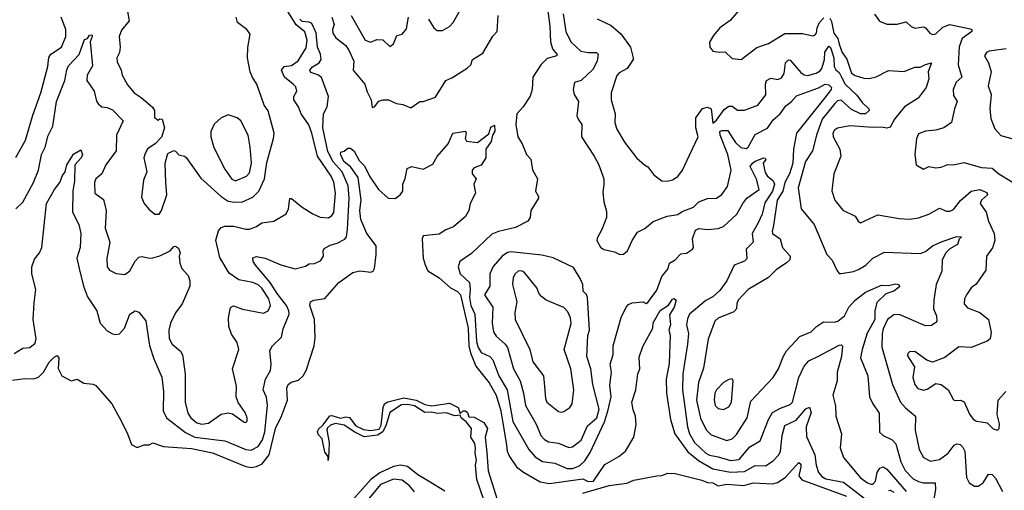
# Model space of a CAD drawing. Extents: x 1603745 to 1745082, y 385868 to 533966.
# Tile 333 of 646: x 1717797 to 1723405, y 421463 to 424141. Entities that reach past the tile are written whole.
import ezdxf

# ---------------------------------------------------------------- set-up
doc = ezdxf.new("R2010")
doc.units = 0

msp = doc.modelspace()

# ---------------------------------------------------------------- linework, layer by layer
at = {"layer": '0CON20XD'}
for points in [[(1718392.9, 424285), (1718419.4, 424135), (1718377.5, 424082.5), (1718363.4, 424045), (1718370, 423985), (1718364.5, 423955), (1718350.5, 423925), (1718352.1, 423902.1), (1718374.4, 423854.4), (1718380.6, 423825), (1718411.1, 423771.1), (1718448.8, 423725), (1718489.3, 423699.3), (1718554, 423644), (1718564, 423624), (1718564, 423585), (1718585, 423570), (1718595, 423576.7), (1718607.5, 423575), (1718622.5, 423525), (1718605, 423472.5), (1718568.8, 423435), (1718525, 423406), (1718508.6, 423375), (1718504.4, 423354.4), (1718520, 423275), (1718502.4, 423227.6), (1718490.6, 423130.6), (1718505.6, 423095), (1718532.4, 423062.4), (1718566.2, 423035), (1718590.8, 423035), (1718605, 423056), (1718634.6, 423145), (1718629.5, 423215), (1718625.6, 423325), (1718640.8, 423379.2), (1718675, 423396.2), (1718685, 423393.3), (1718703, 423373), (1718735, 423365.6), (1718745, 423357.1), (1718829.1, 423239.1), (1718943.5, 423135), (1718985, 423108.6), (1719017.4, 423102.6), (1719065, 423105.4), (1719125, 423130.4), (1719158.7, 423165), (1719191.9, 423235), (1719205, 423328.8), (1719243.2, 423465), (1719246, 423495), (1719212.9, 423622.9), (1719188.5, 423655), (1719148.2, 423775), (1719123, 423813), (1719110.4, 423845), (1719094.6, 423925), (1719096.1, 423983.9), (1719108.8, 424058.8), (1719090, 424085), (1719037.3, 424125), (1719028.8, 424155)], [(1717774.6, 423065.4), (1717815, 423102.5), (1717876, 423214), (1717904.8, 423285.2), (1717920.6, 423375), (1717941.7, 423415), (1717958.5, 423481.5), (1717984.7, 423535), (1718006.9, 423675), (1718054.1, 423795), (1718064.8, 423855.2), (1718075, 423878.5), (1718136.1, 423943.9), (1718165, 424028), (1718182.5, 424035), (1718195, 424052.5), (1718207.5, 424055), (1718210, 424045), (1718197.5, 424015), (1718211.9, 423878.1), (1718180.3, 423825), (1718179.7, 423795), (1718220.3, 423735), (1718235, 423677.5), (1718245, 423660), (1718265, 423645.4), (1718295, 423641.3), (1718325, 423627.7), (1718385.6, 423565), (1718348.5, 423485), (1718345.9, 423395), (1718288.2, 423315), (1718265.3, 423264.7), (1718231.4, 423235), (1718222.2, 423215), (1718225.6, 423155), (1718275, 423118), (1718289.4, 423055), (1718284.4, 422955), (1718310, 422875), (1718293, 422783), (1718294.4, 422735), (1718308, 422715), (1718346.6, 422696.6), (1718395, 422691.1), (1718425, 422712.5), (1718455, 422766.2), (1718475, 422789.2), (1718495, 422793.1), (1718535, 422783.5), (1718555, 422785.6), (1718595, 422796.7), (1718653.3, 422825), (1718675, 422850), (1718685, 422853.3), (1718700.5, 422840.5), (1718710, 422815), (1718704.2, 422795), (1718708.6, 422755), (1718720.8, 422725), (1718756.2, 422686.2), (1718766.2, 422655), (1718765.6, 422625.6), (1718721.8, 422525), (1718685, 422472.5), (1718655.3, 422415), (1718645.3, 422375), (1718647.3, 422327.3), (1718664.6, 422295), (1718713.3, 422255), (1718723.4, 422233.4), (1718739.7, 422125), (1718739.7, 421965), (1718755, 421901.9), (1718771.1, 421875), (1718805, 421846.5), (1718835, 421838.4), (1718872.9, 421845), (1718945, 421895.6), (1718985, 421904), (1719008.1, 421898.1), (1719075, 421850), (1719085, 421849.2), (1719092.9, 421857.1), (1719092.9, 421875), (1719080.6, 421905), (1719041.7, 421961.7), (1719029.1, 421995), (1719032.3, 422055), (1719008.5, 422155), (1719044.5, 422265), (1719034.5, 422305), (1719002.3, 422352.3), (1718988.8, 422395), (1718985.4, 422445), (1718997.5, 422502.5), (1719015, 422513.1), (1719065, 422494.6), (1719185, 422470.3), (1719211.3, 422485), (1719224.8, 422515.2), (1719215, 422552.9), (1719175, 422613.2), (1719155, 422633.2), (1719125, 422645.3), (1719045, 422660), (1718989.3, 422699.3), (1718937.1, 422787.1), (1718925, 422837.5), (1718913.2, 422886.8), (1718929.9, 422940.1), (1718945, 422959.5), (1718964.7, 422965.3), (1719016, 422966), (1719085, 422948.8), (1719105, 422949.1), (1719145, 422964.5), (1719175, 422984.5), (1719245, 422995.6), (1719315, 423036), (1719328.1, 423065), (1719335, 423123.3), (1719345, 423123.3), (1719405.3, 423075.3), (1719466.7, 423036.7), (1719508.1, 423018.1), (1719555, 423014.6), (1719575, 423026.7), (1719585.7, 423044.3), (1719595.2, 423155), (1719585.8, 423215.8), (1719570.3, 423250.3), (1719492.5, 423365), (1719461.3, 423495), (1719442.7, 423542.7), (1719399.3, 423605), (1719385, 423646), (1719358.2, 423685), (1719358.9, 423705), (1719375.6, 423735), (1719369.2, 423759.2), (1719355, 423774.4), (1719305.7, 423815), (1719287.5, 423855), (1719303.8, 423875), (1719345, 423880.8), (1719382.9, 423907.1), (1719428.4, 423981.6), (1719434.9, 424025), (1719421.7, 424071.7), (1719371.4, 424111.4), (1719317.7, 424197.7)], [(1720125.7, 424145), (1720156.2, 424095), (1720175, 424080), (1720205, 424080), (1720245, 424102), (1720265.8, 424125), (1720305.6, 424195)], [(1720803.7, 424205), (1720816.4, 424105), (1720819.5, 424015), (1720831.9, 423975), (1720856.2, 423945), (1720856.9, 423935), (1720800.2, 423919.8), (1720764.9, 423885.1), (1720719.1, 423815), (1720715.7, 423745), (1720703.7, 423706.3), (1720664.8, 423645.2), (1720629.1, 423605), (1720623.5, 423545), (1720634.3, 423475), (1720659.2, 423435), (1720684, 423375), (1720708.1, 423348.1), (1720717.7, 423287.7), (1720746.7, 423235), (1720733.8, 423165), (1720752, 423135), (1720750.8, 423125), (1720708, 423055), (1720704.2, 423015), (1720690, 422995), (1720621.2, 422958.8), (1720524, 422936), (1720485, 422920.6), (1720369.9, 422810.1), (1720304.3, 422765), (1720294.4, 422735), (1720305.4, 422695.4), (1720358.4, 422645), (1720363, 422605), (1720359.2, 422560.8), (1720366.2, 422515), (1720389.6, 422465), (1720399, 422309), (1720407.4, 422275), (1720425, 422247.5), (1720474.8, 422224.8), (1720491.7, 422205), (1720526.5, 422115), (1720574, 422035), (1720605.3, 421855), (1720697.2, 421695), (1720733.3, 421653.3), (1720775, 421627.5), (1720845, 421617.6), (1720915, 421586.7), (1720945, 421587.5), (1720985, 421601.8), (1721015, 421630.7), (1721045, 421678.2), (1721127.8, 421852.2), (1721147.3, 421912.7), (1721165.1, 421994.9), (1721158.2, 422061.8), (1721167.4, 422135), (1721158.9, 422181.1), (1721176, 422235), (1721176.2, 422285), (1721222.9, 422447.1), (1721250.5, 422505), (1721265, 422520.5), (1721285, 422530), (1721345, 422535.8), (1721365, 422526.2), (1721375, 422532), (1721425, 422602.2), (1721455, 422678.9), (1721488.1, 422721.9), (1721497.8, 422755), (1721530.8, 422775), (1721561.5, 422808.5), (1721595, 422812.3), (1721629.5, 422835), (1721633.6, 422845), (1721629.6, 422895), (1721646.7, 422943.3), (1721665, 422952.5), (1721715, 422947.9), (1721775, 422952.4), (1721806, 422964), (1721882, 423035), (1721914.6, 423095), (1721938.8, 423125), (1722007.7, 423175), (1721993.6, 423233.6), (1721957.5, 423305), (1721969.6, 423325), (1721985, 423335.9), (1722035, 423355.6), (1722043, 423353), (1722045.7, 423345), (1722031.9, 423325), (1722041.8, 423271.8), (1722053.4, 423253.4), (1722087.8, 423225), (1722095.8, 423205), (1722084.5, 423165), (1722040.9, 423099.1), (1722026.1, 423035), (1722003.7, 422985), (1721968.9, 422925), (1721974.5, 422875), (1721933.8, 422835), (1721938.8, 422781.2), (1721925, 422767.8), (1721865.6, 422745), (1721824.7, 422655), (1721785, 422600.4), (1721745, 422564.6), (1721705, 422543.4), (1721612.3, 422465), (1721600.4, 422439.6), (1721594.2, 422405), (1721605.9, 422355.9), (1721600.2, 422295)], [(1721915, 424220), (1721843.8, 424136.2), (1721784.2, 424095), (1721748.3, 424051.7), (1721726.4, 424013.6), (1721726.7, 423985), (1721745, 423962.5), (1721785, 423956.2), (1721815, 423959.2), (1721855, 423921.4), (1721905, 423915.8), (1721995, 423982.9), (1722061.2, 424005), (1722155, 424063.1), (1722255, 424062.7), (1722315, 424050), (1722325, 424052.9), (1722335.9, 424065), (1722339.1, 424095), (1722352.2, 424125), (1722377.4, 424152.6)], [(1717765, 422241.1), (1717815, 422272.5), (1717855, 422275.8), (1717885, 422301.2), (1717891.5, 422325), (1717874.3, 422435), (1717880.1, 422529.9), (1717888, 422605), (1717866.2, 422695), (1717865.2, 422734.8), (1717881, 422779), (1717909.3, 422815), (1717922.2, 422845), (1717949.1, 423095), (1717994.6, 423175), (1718025.8, 423214.2), (1718041.2, 423255), (1718055.6, 423275), (1718065.4, 423315), (1718104, 423376), (1718145, 423400), (1718154.4, 423375), (1718146.2, 423355), (1718110.4, 423315), (1718109.6, 423225), (1718099.4, 423165), (1718097.8, 423045), (1718134.4, 422975), (1718145.4, 422925.4), (1718141.5, 422845), (1718122.7, 422785), (1718135.6, 422724.4), (1718159.7, 422625), (1718183.9, 422563.9), (1718235.5, 422485), (1718254.5, 422415), (1718295, 422370.6), (1718325, 422354.3), (1718345, 422350), (1718365, 422354), (1718394.2, 422385), (1718424, 422465), (1718455, 422483.8), (1718475.9, 422475.9), (1718515, 422426.7), (1718536.9, 422286.9), (1718561.7, 422211.7), (1718606.7, 422106.7), (1718616.7, 422025), (1718614.7, 421915), (1718632.2, 421875), (1718741.5, 421791.5), (1718795, 421766.2), (1718965, 421744.7), (1718993.1, 421733.1), (1719084.8, 421694.8), (1719115, 421691.9), (1719155, 421712.4), (1719180.4, 421750.4), (1719193.9, 421795), (1719208.8, 421945), (1719202.6, 421992.6), (1719183.8, 422035), (1719197.3, 422095), (1719225.5, 422145.5), (1719228.3, 422181.7), (1719221.7, 422258.3), (1719236.2, 422285), (1719288.6, 422335), (1719297.8, 422382.2), (1719331.1, 422465), (1719330.4, 422485), (1719316.8, 422515), (1719263, 422583), (1719224.2, 422645), (1719139.3, 422745), (1719126.5, 422765), (1719124.5, 422785.5), (1719145, 422794.4), (1719195, 422784.5), (1719285, 422747.1), (1719365, 422724.2), (1719425, 422738), (1719445, 422751.2), (1719475, 422754.2), (1719510.3, 422769.7), (1719527.5, 422795), (1719525.8, 422825), (1719531.8, 422838.2), (1719565, 422858.9), (1719605, 422868.9), (1719647.9, 422892.1), (1719657.5, 422905), (1719663.5, 422946.5), (1719673, 423125), (1719667.3, 423195), (1719633.4, 423275), (1719582.7, 423332.7), (1719551.4, 423391.4), (1719523.6, 423525), (1719527.2, 423605), (1719547.1, 423645), (1719556.2, 423705), (1719515, 423811.8), (1719495, 423828.1), (1719455, 423841.6), (1719449.2, 423855), (1719465, 423872.8), (1719503.3, 423895), (1719513.2, 423915), (1719510.2, 423945), (1719493.1, 423985), (1719485.9, 424065.9), (1719459.9, 424119.9), (1719445, 424127.7), (1719405, 424132), (1719391.9, 424145)], [(1717775, 423357.5), (1717830.7, 423455), (1717871.4, 423598.6), (1717916.9, 423725), (1717956.2, 423875), (1717963, 423927), (1717975, 423945.4), (1718034.6, 423985), (1718060.3, 424045), (1718059, 424085), (1718032.6, 424155)], [(1719574.8, 424155), (1719588.2, 424115), (1719578.4, 424085), (1719580, 424065), (1719597.6, 424037.6), (1719653.9, 423993.9), (1719673.9, 423965), (1719699.7, 423905), (1719695.2, 423855), (1719762, 423775), (1719775, 423731.5), (1719798.5, 423685), (1719805, 423642.5), (1719817.5, 423645), (1719843.2, 423676.8), (1719864.5, 423685.5), (1719897.5, 423685), (1719943.6, 423663.6), (1719978.8, 423658.8), (1720025, 423640), (1720075, 423676.2), (1720095, 423676.7), (1720165, 423700), (1720223.8, 423796.2), (1720258.9, 423811.1), (1720345.4, 423864.6), (1720365.8, 423885), (1720376.7, 423915), (1720435, 423951.2), (1720491.8, 424048.2), (1720515.6, 424075), (1720521.3, 424165)], [(1719685.4, 424165.4), (1719765, 424024.3), (1719795, 424014.3), (1719830.7, 424029.3), (1719865, 424026.7), (1719905, 423988.8), (1719925, 424003.3), (1719945, 424052), (1719975, 424060), (1719999.7, 424090.3), (1720010.6, 424155)], [(1720891.8, 424175), (1720907.7, 424075), (1720936.7, 424015), (1720992.6, 423962.6), (1721033.8, 423953.8), (1721082.5, 423955), (1721090.6, 423945), (1721086.3, 423905), (1721062, 423858), (1720995, 423796.2), (1720956.1, 423783.9), (1720948.6, 423745), (1720955.7, 423715), (1720979.4, 423675), (1720970.6, 423595), (1720977.1, 423575), (1720998.6, 423545), (1720997.5, 423475), (1721069.5, 423365), (1721094.4, 423315), (1721124.4, 423235), (1721123.1, 423205)], [(1721086.6, 424146.6), (1721165, 424108), (1721221.1, 424061.1), (1721275.3, 423985.3), (1721290, 423925), (1721290, 423915), (1721256.2, 423863.8), (1721211.3, 423838.7), (1721196.9, 423823.1), (1721165.6, 423725.6), (1721166.2, 423685), (1721188.5, 423605), (1721186.9, 423555), (1721197.4, 423517.4), (1721241.1, 423445), (1721309.2, 423355), (1721354.6, 423314.6), (1721375, 423304), (1721408.6, 423258.6), (1721455, 423224.6), (1721485, 423222.3), (1721515, 423229.2), (1721545, 423249.3), (1721572.5, 423285), (1721610.9, 423370.9), (1721661.2, 423475), (1721648.3, 423525), (1721647.5, 423582.5), (1721685, 423635.7), (1721714.2, 423644.2), (1721735, 423633.8), (1721745, 423552.5), (1721765, 423569.1), (1721809.8, 423630.2), (1721835, 423650), (1721855, 423650), (1721885, 423625.7), (1721925, 423625.8), (1722000, 423655), (1722045.5, 423714.5), (1722043.6, 423775), (1722050.4, 423795), (1722075, 423809.3), (1722115, 423800.9), (1722135, 423810.9), (1722151.2, 423835), (1722158.8, 423895), (1722175, 423913.1), (1722185, 423911.1), (1722245, 423841.2), (1722265, 423826.8), (1722285, 423824.7), (1722332.3, 423837.7), (1722355, 423850.3), (1722365, 423864), (1722381, 423915), (1722382.5, 423957.5), (1722405, 423990.6), (1722415, 423982.9), (1722434.4, 423925), (1722435.7, 423875), (1722445, 423856.9), (1722465, 423840), (1722477, 423815), (1722498.5, 423775), (1722565, 423712.8), (1722595, 423669.6), (1722633.1, 423635), (1722635.4, 423625), (1722615, 423605.3), (1722585, 423604.8), (1722535, 423630.8), (1722475, 423682.8), (1722455, 423678.8), (1722439.2, 423665), (1722367.6, 423575), (1722334.8, 423485), (1722311.8, 423395), (1722273, 423335), (1722230.6, 423185), (1722248.6, 423065), (1722321.5, 422975), (1722393.5, 422805), (1722425, 422773.3), (1722451.2, 422715), (1722465, 422697.5), (1722475, 422696.7), (1722545, 422707.7), (1722575, 422720), (1722615.3, 422744.7), (1722655.3, 422784.7), (1722722, 422818), (1722925, 422810.5), (1722955, 422821.5), (1722996.5, 422853.5), (1723051.1, 422878.9), (1723135, 422906.7), (1723160, 422905), (1723147.7, 422892.3), (1723138.1, 422861.9), (1723095, 422837.5), (1723072.1, 422815), (1723050.4, 422775), (1723049.7, 422710.3), (1723017.3, 422635), (1723003.5, 422545), (1723000.5, 422495), (1723018.5, 422455), (1723020, 422425), (1723015, 422417.5), (1722989.2, 422400.8), (1722955, 422399.4), (1722805, 422463.6), (1722775, 422460.9), (1722740.3, 422435), (1722715, 422382.2), (1722708.9, 422355), (1722708, 422278), (1722767.8, 422065), (1722813.3, 421965), (1722841.7, 421931.7), (1722899.4, 421885), (1722896.5, 421805), (1722920.6, 421695), (1722945, 421650), (1722985, 421628.7), (1723035, 421638.3), (1723085.2, 421674.8), (1723119.4, 421720.6), (1723135, 421727.2), (1723153.8, 421723.8), (1723168.8, 421708.8), (1723179.6, 421685), (1723189.6, 421535), (1723204.4, 421505), (1723235, 421485.7), (1723255, 421485.7), (1723284.6, 421505.4), (1723315, 421554), (1723335, 421552.9), (1723355, 421532), (1723395, 421455.5)], [(1722410.1, 424150.1), (1722421.3, 424131.3), (1722433.4, 424065), (1722455.6, 424035), (1722465, 424001.5), (1722481.4, 423955), (1722507.5, 423917.5), (1722535, 423836.5), (1722555, 423823), (1722605, 423808.9), (1722635, 423806.4), (1722675, 423816.9), (1722745, 423852.1), (1722835, 423846.2), (1722895, 423871.1), (1722925, 423870.5), (1722955, 423887.3), (1722990, 423895), (1722970.5, 423845), (1722975.7, 423804.3), (1722959.2, 423755), (1722914.3, 423695), (1722835.5, 423645), (1722779.1, 423575), (1722755, 423530), (1722735, 423523.8), (1722705, 423530.3), (1722655, 423528.4), (1722525, 423538.2), (1722455, 423524.4), (1722436.6, 423513.4), (1722427.8, 423495), (1722429.5, 423475), (1722467.5, 423405), (1722474, 423365), (1722434.4, 423265), (1722423.2, 423166.8), (1722439.4, 423115), (1722485, 423057.5), (1722555, 423022.9), (1722572, 422995), (1722585, 422986), (1722685, 423030.9), (1722805, 423009.2), (1722865, 423006.2), (1722915, 423014.6), (1722974.6, 423035.4), (1723035, 423067.8), (1723075, 423051.1), (1723095, 423051.9), (1723115, 423061.9), (1723155, 423112.7), (1723215.3, 423164.7), (1723264.7, 423175.3), (1723305, 423158.8), (1723308.4, 423145), (1723274.6, 423115), (1723266.7, 423095), (1723301.3, 423045), (1723314.4, 422994.4), (1723347.5, 422925), (1723351.6, 422885), (1723338, 422842), (1723303.6, 422795), (1723300, 422715), (1723243.9, 422636.1), (1723215.8, 422615), (1723188.9, 422575), (1723178, 422552), (1723176.5, 422525), (1723195, 422501.8), (1723265, 422475.7), (1723314.3, 422434.3), (1723328.9, 422361.1), (1723324, 422325), (1723307.6, 422312.4), (1723215, 422275.5), (1723145, 422278.5), (1723065, 422218.2), (1722995, 422193.1), (1722963.1, 422203.1), (1722895, 422253.3), (1722865, 422251.4), (1722855, 422241.2), (1722852.4, 422227.6), (1722893.2, 422165), (1722884.1, 422105), (1722894.8, 422064.8), (1722911.4, 422041.4), (1722945, 422033.3), (1722965, 422039.1), (1723015, 422070), (1723045, 422065.4), (1723084.5, 422035), (1723115, 421978.6), (1723125, 421973.5), (1723155, 421975.4), (1723176.2, 421966.2), (1723206.8, 421896.8), (1723227.3, 421867.3), (1723246.4, 421856.4), (1723272, 421852), (1723306.7, 421846.7), (1723341.9, 421811.9), (1723366.2, 421805), (1723375.4, 421814.6), (1723378, 421842), (1723364.6, 421894.6), (1723369.6, 421975), (1723413.3, 422025)], [(1722665, 424173.8), (1722693, 424133), (1722735.7, 424115.7), (1722795, 424116.4), (1722845, 424130), (1722875, 424102.5), (1722895, 424092.5), (1722945, 424100), (1722956, 424095), (1722980.8, 424065), (1722995, 424058.1), (1723015, 424061.5), (1723055, 424099.6), (1723095, 424113.2), (1723209.3, 424089.3), (1723220, 424085), (1723220, 424075), (1723165, 424033.8), (1723147.1, 423987.1), (1723142.2, 423885), (1723163.1, 423815), (1723131.1, 423785), (1723112.7, 423745), (1723115, 423710), (1723136.4, 423675), (1723121.2, 423635), (1723104.5, 423555.5), (1723060, 423525), (1723015, 423512.7), (1722955, 423507.5), (1722915, 423492.5), (1722904.5, 423465), (1722894.1, 423374.1), (1722902.5, 423315), (1722945, 423290), (1722975, 423305.8), (1723015, 423298), (1723045, 423301.4), (1723082.6, 423317.4), (1723115.7, 423315.7), (1723175, 423328.9), (1723275, 423300.5), (1723335, 423296.5), (1723374.4, 423265), (1723455.4, 423215.4)], [(1723416, 423975), (1723318.1, 423961.9), (1723303.3, 423955), (1723291.2, 423935), (1723315, 423896.7), (1723329.5, 423845), (1723312.7, 423765), (1723329.5, 423715), (1723322.5, 423635), (1723328.7, 423578.7), (1723350.4, 423520.4), (1723385, 423483.1), (1723453.7, 423463.7)], [(1721123.1, 423205), (1721118.3, 423158.3), (1721124, 423105), (1721139.5, 423049.5), (1721138.6, 423015), (1721112.5, 422947.5), (1721085, 422897.5), (1721084.3, 422885), (1721105, 422846.2), (1721123.2, 422833.2), (1721185, 422820.8), (1721215, 422804.2), (1721235, 422806), (1721258.8, 422825), (1721284.2, 422885), (1721315, 422931.2), (1721357.2, 422952.8), (1721405, 422992.9), (1721485, 423022.9), (1721545, 423032.9), (1721569.7, 423050.3), (1721635, 423073.6), (1721665, 423105.5), (1721715, 423124.5), (1721765, 423125.7), (1721795, 423145.7), (1721827.2, 423192.8), (1721848.5, 423285), (1721830.5, 423375), (1721785.9, 423485), (1721784.7, 423504.7), (1721795, 423510.3), (1721830.9, 423510.9), (1721855, 423470.9), (1721873.1, 423443.1), (1721904.8, 423414.8), (1721935, 423408.7), (1721945.3, 423415), (1721985, 423488.9), (1722055, 423524.6), (1722089, 423571), (1722128, 423605), (1722159.5, 423650.5), (1722192.8, 423675), (1722221.6, 423708.4), (1722347.3, 423752.7), (1722385, 423775.3), (1722405, 423770), (1722420.4, 423755), (1722419.2, 423745), (1722381.2, 423695), (1722221.1, 423495), (1722203.2, 423405), (1722199.6, 423325), (1722181.7, 423265), (1722155, 423214.4), (1722142.9, 423165), (1722110.8, 423115), (1722090.8, 422969.2), (1722081.8, 422935), (1722084.4, 422925), (1722128.9, 422895), (1722142.2, 422845), (1722185.6, 422795), (1722182.9, 422775), (1722165, 422756.9), (1722105, 422718.1), (1722062.5, 422675), (1721945.6, 422605), (1721888.9, 422545), (1721880.5, 422525), (1721880, 422495), (1721865, 422478.1), (1721775, 422442.1), (1721756.2, 422425), (1721717.2, 422322.8), (1721692.2, 422157.8), (1721663.2, 422076.8), (1721652.3, 421975), (1721673.5, 421873.5), (1721706.1, 421806.1), (1721735, 421778.5), (1721825, 421745.5), (1721855, 421755.5), (1721878.9, 421781.1), (1721940.3, 421875), (1721960.7, 421969.3), (1722088.6, 422105), (1722118.5, 422155), (1722145, 422223.3), (1722165, 422256.2), (1722240.9, 422339.1), (1722304.6, 422365.4), (1722334.7, 422395.3), (1722375, 422422.2), (1722435, 422419.6), (1722455.7, 422425), (1722493.6, 422455), (1722519.3, 422505), (1722554.4, 422545.6), (1722615, 422590.8), (1722705, 422630.4), (1722745, 422628.9), (1722785, 422637.5), (1722804.3, 422634.3), (1722807.5, 422625), (1722800.6, 422615), (1722775, 422597.1), (1722729.8, 422580.2), (1722678, 422532), (1722667.4, 422485), (1722666.6, 422435), (1722622.8, 422357.2), (1722594.6, 422264.6), (1722586.4, 422216.4), (1722628.2, 422115), (1722636.7, 421995), (1722655.3, 421955.3), (1722692.6, 421902.6), (1722694.6, 421794.6), (1722714.2, 421775), (1722765, 421750), (1722787.6, 421727.6), (1722814.8, 421624.8), (1722839.7, 421575), (1722885, 421528.9), (1722915, 421512.5), (1722945, 421505.9), (1723010, 421505), (1723012.9, 421467.1), (1723002.5, 421412.5)], [(1719025, 423224.7), (1719089.1, 423250.9), (1719105, 423270), (1719116.5, 423325), (1719110.3, 423415), (1719098.8, 423485), (1719056.7, 423565), (1719035, 423583.3), (1718985, 423599.2), (1718945, 423582.9), (1718905, 423547.1), (1718884.5, 423505), (1718884.5, 423475.5), (1718903.1, 423413.1), (1718965, 423290), (1719005, 423233.3), (1719025, 423224.7)], [(1717755, 422090), (1717825, 422098.5), (1717875, 422097.5), (1717903.9, 422106.1), (1717931.8, 422135), (1717965, 422191.4), (1717995, 422223.3), (1718009.3, 422229.3), (1718018.8, 422215), (1718015.7, 422155.7), (1718036.7, 422115), (1718090, 422085), (1718125, 422096.2), (1718163, 422073), (1718215, 422067.5), (1718230.3, 422060.3), (1718322, 421955), (1718365.4, 421875.4), (1718409.6, 421789.6), (1718433.4, 421723.4), (1718465, 421706), (1718505, 421722.2), (1718535, 421721.4), (1718555, 421732.5), (1718615, 421712.9), (1718775, 421700.3), (1718895, 421676), (1719085, 421597.6), (1719115, 421593.1), (1719145, 421597.6), (1719177.4, 421612.6), (1719217, 421665), (1719253.3, 421815), (1719288.5, 421885), (1719321.7, 421975), (1719318.9, 422045), (1719325.8, 422064.2), (1719342.2, 422077.8), (1719385, 422089.7), (1719410.8, 422115), (1719429.2, 422145), (1719452, 422215), (1719474.1, 422285), (1719479.2, 422330.8), (1719475.8, 422435), (1719449.5, 422515), (1719453.8, 422535), (1719472.5, 422545), (1719535, 422555.4), (1719615, 422645.4), (1719695, 422701.8), (1719735, 422711.8), (1719795.8, 422704.2), (1719809.2, 422710.8), (1719817.9, 422725), (1719827.4, 422805), (1719826.3, 422855), (1719774.2, 422925), (1719739.2, 423005), (1719734.8, 423055), (1719741.9, 423115), (1719724, 423244), (1719682.1, 423302.1), (1719642.4, 423335), (1719623.2, 423376.8), (1719625, 423387.5), (1719645, 423394), (1719665, 423410), (1719680.7, 423410.7), (1719702.3, 423392.3), (1719729.7, 423339.7), (1719760.1, 423310.1), (1719790, 423250), (1719839.6, 423175), (1719895, 423126.1), (1719935, 423123.9), (1719964.4, 423145), (1719979.5, 423165), (1719979.1, 423205), (1719992.7, 423237.3), (1720004.1, 423295), (1720030, 423305), (1720095, 423290.7), (1720150.4, 423319.6), (1720175, 423362.9), (1720236.7, 423435), (1720263.8, 423495), (1720336.4, 423506.4), (1720340, 423495), (1720333.3, 423465), (1720340.7, 423450.7), (1720405, 423443.3), (1720467.9, 423492.1), (1720480.5, 423529.5), (1720501.7, 423541.7), (1720502.7, 423507.3), (1720490, 423485), (1720482.2, 423447.8), (1720451.4, 423405), (1720452.5, 423355), (1720425.9, 423314.1), (1720385, 423298.8), (1720373.6, 423285), (1720374.7, 423264.7), (1720396.7, 423235), (1720383.8, 423205), (1720392, 423155), (1720362.5, 423095), (1720355.2, 423054.8), (1720335, 423021.5), (1720267.5, 422962.5), (1720224.2, 422945.8), (1720185, 422920), (1720095, 422910.8), (1720088.9, 422895), (1720094.7, 422785), (1720105.3, 422745.3), (1720122.3, 422712.3), (1720185, 422671.7), (1720250.2, 422615), (1720290.9, 422595), (1720307.3, 422575), (1720350.3, 422385), (1720355.5, 422285.5), (1720363.8, 422245), (1720395, 422169.6), (1720471.3, 422075), (1720510.2, 422005), (1720536.2, 421915), (1720569.6, 421720.4), (1720573.4, 421685), (1720586.1, 421655), (1720626.8, 421596.8), (1720665.6, 421565.6), (1720761.2, 421511.2), (1720815, 421500.8), (1721005, 421527.6), (1721035, 421512.1), (1721065.3, 421515), (1721129.5, 421610.5), (1721208.6, 421655), (1721246.5, 421685), (1721295.5, 421765), (1721308.2, 421835), (1721304.2, 421885), (1721290.1, 421920.1), (1721283.4, 421965), (1721305.6, 422035), (1721318.1, 422125), (1721328.6, 422155), (1721325, 422221.2), (1721345, 422280.6), (1721403.1, 422385), (1721405, 422416.2), (1721445, 422485.5), (1721492.7, 422517.3), (1721515, 422550), (1721525, 422554), (1721535.5, 422545.5), (1721524.6, 422505), (1721498, 422462), (1721502.6, 422405), (1721493.6, 422375), (1721500.7, 422345), (1721496.7, 422185), (1721478.1, 422095), (1721480.2, 422015), (1721503.8, 421865), (1721528, 421785), (1721601.4, 421681.4), (1721663.2, 421633.2), (1721745, 421585.2), (1721845, 421567), (1721925, 421569.7), (1721985, 421604.7), (1722045, 421602.8), (1722089, 421631), (1722120, 421665), (1722130, 421685), (1722138.8, 421775), (1722155, 421831.8), (1722218.7, 421861.3), (1722275, 421927.1), (1722295, 421935.8), (1722303.8, 421905), (1722276.5, 421825), (1722278.2, 421768.2), (1722324.6, 421665), (1722332.5, 421605), (1722346.2, 421565), (1722365, 421542.1), (1722387.5, 421527.5), (1722489.1, 421509.1), (1722615, 421412.6)], [(1720925, 421707.1), (1720945, 421709.6), (1720995, 421747.5), (1721030.5, 421829.5), (1721084.8, 421875.2), (1721096.9, 421925), (1721062, 422065), (1721049.7, 422155), (1721026.8, 422225), (1721033, 422343), (1721041.6, 422375), (1721030.4, 422560.4), (1721025, 422577.5), (1721005.7, 422595.7), (1721003.3, 422635), (1720989.1, 422669.1), (1720950.5, 422730.5), (1720835, 422786.9), (1720770.7, 422800.7), (1720595, 422821.1), (1720575, 422815.8), (1720545, 422795.4), (1720493.9, 422736.1), (1720475.3, 422695), (1720474.3, 422664.3), (1720473.8, 422625), (1720444.5, 422575), (1720490.8, 422505), (1720488.7, 422415), (1720494.6, 422365), (1720509.9, 422339.9), (1720562.5, 422295), (1720574.6, 422275), (1720609.3, 422155), (1720646.3, 422086.3), (1720665.9, 422015), (1720676.8, 421945), (1720739, 421839), (1720764.8, 421774.8), (1720785, 421751.2), (1720808.7, 421738.7), (1720865, 421731.8), (1720925, 421707.1)], [(1720883, 421907), (1720895, 421911.4), (1720929.2, 421935), (1720943.3, 421955), (1720952.9, 422035), (1720935.4, 422155), (1720898.7, 422265), (1720937.2, 422412.8), (1720934.2, 422445), (1720919, 422479), (1720895, 422502.9), (1720795.3, 422545.3), (1720769.4, 422565), (1720755, 422582), (1720741.9, 422615), (1720670.5, 422705), (1720655, 422712.2), (1720635, 422709.2), (1720618.5, 422695), (1720607.7, 422675), (1720603.6, 422635), (1720628.5, 422535), (1720616.1, 422475), (1720619.6, 422435), (1720702, 422265), (1720719.6, 422195), (1720779.5, 422115), (1720783.8, 422075), (1720792.1, 421985), (1720800, 421965), (1720865, 421910.6), (1720883, 421907)], [(1721600.2, 422295), (1721573.9, 422125), (1721572, 422035), (1721600.7, 421825), (1721612.5, 421785), (1721640.8, 421735), (1721705, 421673.8), (1721725, 421662.8), (1721775, 421654.1), (1721845, 421631.9), (1721895, 421638.4), (1721955, 421710.4), (1722015, 421744.4), (1722061.2, 421865), (1722084.7, 421905.3), (1722129.2, 421930.8), (1722185, 421951.1), (1722198.4, 421965), (1722233.8, 422105), (1722265, 422168.9), (1722290.5, 422199.5), (1722345.5, 422225.5), (1722465, 422288), (1722475, 422290.5), (1722483.4, 422283.4), (1722477, 422225), (1722452.7, 422135), (1722452.9, 422085), (1722427.1, 422005), (1722443.5, 421943.5), (1722445.6, 421885), (1722477.3, 421785), (1722470, 421705), (1722489.4, 421649.4), (1722585, 421534.7), (1722625, 421504.6), (1722645, 421496.9), (1722655, 421498.5), (1722670.3, 421515), (1722681.4, 421565), (1722695, 421588.7), (1722715, 421596.7), (1722735, 421584.1), (1722846.2, 421456.2)], [(1721805, 421922.9), (1721835, 421938), (1721850.6, 421965), (1721861.2, 422085), (1721855, 422096.7), (1721835, 422093.3), (1721805, 422076), (1721765.7, 422035), (1721755.7, 422015), (1721751.3, 421978.7), (1721758.1, 421945), (1721775, 421928.6), (1721805, 421922.9)], [(1720475.8, 421305), (1720401.1, 421525), (1720393.4, 421605), (1720398.1, 421635), (1720391.2, 421675), (1720393.5, 421705), (1720388.3, 421728.3), (1720365.8, 421765), (1720369.7, 421815), (1720341.3, 421851.3), (1720310.9, 421875), (1720305, 421890), (1720275, 421886.7), (1720225, 421904.7), (1720175, 421900.4), (1720145, 421907.3), (1720105, 421906.2), (1720045, 421942.9), (1720005, 421950.6), (1719971, 421949), (1719904.2, 421905.8), (1719884.5, 421835), (1719865.5, 421795), (1719835, 421777.5), (1719758.1, 421768.1), (1719705, 421793.1), (1719645, 421833.6), (1719595, 421843.1), (1719566.2, 421833.8), (1719550.8, 421819.2), (1719546.9, 421805), (1719559.1, 421735), (1719557.4, 421682.6), (1719553, 421633), (1719553.3, 421655), (1719535, 421680), (1719520, 421755), (1719498.3, 421778.3), (1719493.1, 421795), (1719498.8, 421811.2), (1719525.4, 421834.6), (1719563.6, 421886.4), (1719575, 421888.9), (1719623.6, 421873.6), (1719655, 421880.5), (1719675, 421878.1), (1719710.4, 421830.4), (1719755, 421808.7), (1719795, 421802.9), (1719845, 421811.4), (1719855.5, 421834.5), (1719866.2, 421935), (1719874.5, 421955), (1719894, 421966), (1719985, 421989.1), (1720055, 421976.6), (1720105, 421950.9), (1720145, 421942.8), (1720245, 421958.5), (1720293.8, 421933.8), (1720305, 421900), (1720323.3, 421915), (1720335, 421915.5), (1720346.5, 421905), (1720355, 421880.8), (1720385, 421878.6), (1720439.6, 421849.6), (1720460.4, 421815), (1720448.6, 421765), (1720457.4, 421677.4), (1720464.3, 421574.3), (1720537.3, 421345)], [(1720218, 421458), (1720125, 421515.5), (1720065, 421551.2), (1720005, 421598.9), (1719965, 421606.5), (1719925, 421599.2), (1719848.4, 421561.6), (1719796, 421524), (1719691.2, 421405)], [(1721005, 421445.9), (1721155, 421490.2), (1721255, 421503.6), (1721295, 421521.2), (1721425, 421545.7), (1721455, 421546.2), (1721488.8, 421561.2), (1721529.2, 421559.2), (1721681.2, 421521.2), (1721715, 421507.3), (1721745, 421506.2), (1721775, 421489.1), (1721825, 421497.7), (1721920.4, 421489.6), (1721975, 421505.3), (1722085, 421498.8), (1722112.9, 421507.1), (1722157.3, 421535), (1722235, 421621.2), (1722245, 421611.2), (1722246.4, 421596.4), (1722234.2, 421545), (1722251.5, 421521.5), (1722505, 421428.9)], [(1720045.2, 421455), (1720017.8, 421487.8), (1719975, 421519.8), (1719925, 421527), (1719851.4, 421495), (1719725.8, 421345)], [(1722745, 421462.3), (1722755, 421463.4), (1722775, 421452.6)]]:
    msp.add_lwpolyline(points, dxfattribs=at)

doc.saveas('drawing.dxf')
